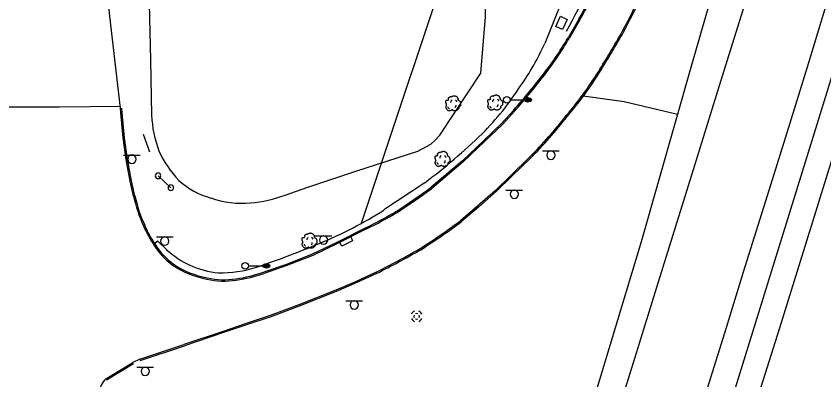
# Model space of a CAD drawing. Extents: x 2145380 to 2157287, y 139568 to 149130.
# Drawn here: x 2150877.7 to 2151239.7, y 148516.9 to 148679.7 of the extents above; entities that cross this region are included whole.
import ezdxf

# ---------------------------------------------------------------- set-up
doc = ezdxf.new("R2010")
doc.units = 0
for name, color, linetype in [('TOPO_Asphalt', 7, 'Continuous'), ('TOPO_Concrete', 7, 'Continuous'), ('TOPO_Curb Back', 7, 'Continuous'), ('TOPO_DRAIN_Inlet Grate', 7, 'Continuous'), ('TOPO_DRAIN_Manhole', 7, 'Continuous'), ('TOPO_Fence', 7, 'Continuous'), ('TOPO_Light Pole', 7, 'Continuous'), ('TOPO_Misc', 7, 'Continuous'), ('TOPO_Sign', 7, 'Continuous'), ('TOPO_Tree', 7, 'Continuous'), ('TOPO_Tree Line', 7, 'Continuous'), ('TOPO_Wall Freestanding', 7, 'Continuous')]:
    doc.layers.add(name, color=color, linetype=linetype)

# ---------------------------------------------------------------- blocks, each defined once
blk = doc.blocks.new('LP')
at = {"layer": 'TOPO_Light Pole'}
blk.add_line((3.81, 0), (20.32, 0), dxfattribs=at)
for points in [[(20.32, 0), (27.94, 0)], [(20.32, 0), (23.5, 0)], [(20.83, 1.27), (27.43, 1.27)], [(20.83, 1.27), (23.5, 1.27)], [(23.71, 1.27), (27.43, 1.27)], [(23.71, 0), (27.94, 0)], [(20.83, -1.27), (27.43, -1.27)], [(20.83, -1.27), (23.5, -1.27)], [(23.71, -1.27), (27.43, -1.27)]]:
    blk.add_lwpolyline(points, dxfattribs=at)
blk.add_circle((0, 0), 3.81, dxfattribs=at)
blk.add_ellipse((24.13, 0), major_axis=(3.81, 0), ratio=0.666667, dxfattribs=at)
blk = doc.blocks.new('MHEXST')
at = {"layer": 'TOPO_DRAIN_Manhole'}
for centre, radius, start, end in [((-0.1, 0.3), 12.7, 112.9748, 158.2636), ((-0.1, 0.1), 6.35, 157.9722, 204.161), ((-0.1, 0.1), 6.35, 66.1941, 113.691), ((-0.1, 0.3), 12.7, 22.0744, 68.6991), ((-0.1, 0.1), 6.35, 336.8023, 21.4046), ((-0.1, 0.3), 12.7, 202.6921, 248.1938), ((-0.1, 0.1), 6.35, 248.5791, 293.1995), ((-0.1, 0.3), 12.7, 291.7963, 337.3032)]:
    blk.add_arc(centre, radius, start, end, dxfattribs=at)
blk = doc.blocks.new('POST')
at = {"layer": 'TOPO_Misc'}
for start, end in [(89.99996, 180.00004), (179.99996, 270.00004), (359.99996, 90.00004), (269.99996, 0.00004)]:
    blk.add_arc((-0.01, 0.03), 3.16, start, end, dxfattribs=at)
blk = doc.blocks.new('TREE')
at = {"layer": 'TOPO_Tree'}
for points in [[(-14.1, -0.4), (-14.2, 0.5), (-14.4, 1.4), (-14.6, 2.3), (-14.8, 3.2), (-15.5, 4), (-15.7, 4.9), (-15.8, 5.6), (-15.7, 6.3), (-15.7, 7), (-15.6, 7.9), (-15.7, 8.8), (-15.1, 9.7), (-14.6, 10.4), (-13.8, 10.5), (-13, 10.7), (-12.2, 11), (-11.1, 10), (-10.4, 10.7), (-9.4, 11.7), (-10.3, 13.3), (-9.8, 14.4), (-9.6, 15.1), (-9.3, 15.9), (-8.8, 16.5), (-8.2, 17.3), (-7.5, 17.7), (-6.7, 18.1), (-6.1, 18.4), (-5.6, 18.6), (-5.1, 18.7), (-4.5, 18.7), (-4, 18.5), (-3.5, 18.1)], [(-3.5, 17.6), (-3.1, 18.3), (-2.6, 18.8), (-1.9, 19.2), (-1, 19.7), (-0.2, 20), (0.7, 20.2), (1.6, 20.5), (2.5, 20.8), (3.4, 20.8), (4.1, 20.7), (4.8, 20.5), (5.5, 20.2), (6.4, 19.9), (7.3, 19.7), (8.2, 19.2), (9.4, 18.4), (10, 17.2), (10.8, 16), (11.2, 15.3), (11.6, 14.6), (11.9, 13.9), (12.2, 13.1), (11.4, 12), (11.9, 11.2), (12, 11), (12.2, 10.9), (12.4, 10.7), (12.9, 10.4), (13.5, 10), (14, 9.7), (14.7, 9.2), (15.4, 8.7), (16.1, 8.1), (16.7, 7.5), (16.9, 6.7), (17.1, 6), (17.6, 4.4), (17.7, 2.8), (17.7, 1.2), (17.7, -0.2), (17.8, -2.2), (16.6, -3), (15.5, -3.8), (14.3, -4.6), (13.2, -5.3)], [(13.2, -5.3), (13.3, -5.8), (13.4, -6.3), (13.4, -6.7), (13.8, -8.5), (12.2, -10), (10.8, -11.5), (10, -12.3), (9.1, -12.8), (8.2, -13.1), (6, -13.8), (3.3, -13.6), (1.3, -13.1), (0.5, -12.9), (-0.1, -11.4), (-0.8, -11.5), (-2, -11.6), (-3.3, -12.8), (-4.5, -13.1), (-6.1, -13.5), (-7.8, -14), (-9.3, -13.6), (-11.4, -13.1), (-12.8, -11.4), (-14.1, -9.4), (-15.3, -7.3), (-15.6, -5.1), (-15.1, -3), (-14.9, -1.9), (-13.9, -0.8), (-13.5, 0.1)], [(-4.2, 5.1), (-4.5, 6.1), (-4.3, 7.2), (-3.8, 8.2), (-3.3, 9.3), (-2.7, 10.3), (-1.6, 11)], [(5.9, 11.2), (6.5, 10.7), (7, 10.2), (7.4, 9.5), (7.9, 8.6), (8.3, 7.6), (8.5, 6.6)], [(-11.4, -4.5), (-11.5, -5.4), (-11, -6.3), (-10.1, -7.2), (-9.3, -8), (-8.5, -8.3), (-7.7, -8.1)], [(4.8, -6.3), (5.7, -5.7), (6.3, -4.9), (6.8, -3.9), (7.4, -2.8), (7.6, -1.7), (7.5, -0.6)]]:
    blk.add_open_spline(points, degree=3, dxfattribs=at)

msp = doc.modelspace()

# ---------------------------------------------------------------- linework, layer by layer
at = {"layer": 'TOPO_Asphalt'}
msp.add_line((2150933.12, 148526.13), (2150929.94, 148524.71), dxfattribs=at)
for points in [[(2151137, 148469.24), (2151145.81, 148497.3), (2151155.16, 148527.02), (2151164.83, 148558.33), (2151181.84, 148613), (2151193.51, 148650.66), (2151214.82, 148718.93), (2151227.48, 148759.95), (2151237.55, 148792.59), (2151248.73, 148828.51), (2151257.45, 148856.99), (2151266.25, 148885.08), (2151275.9, 148916.37), (2151284.3, 148943.61), (2151291.77, 148967.44)], [(2151325.3, 148957.13), (2151324.32, 148954.03), (2151315.77, 148926.33), (2151306.87, 148897.65), (2151293.85, 148855.65), (2151284.5, 148825.66), (2151273.92, 148791.27), (2151264.64, 148761.61), (2151252.49, 148722.17), (2151243.46, 148693.88), (2151232.81, 148658.88), (2151222.44, 148625.56), (2151213.35, 148596.37), (2151203.57, 148565.14), (2151195.84, 148540.17), (2151187.45, 148513.06), (2151180.81, 148491.6), (2151170.96, 148459.31), (2151158.47, 148418.73), (2151148.6, 148387.76)], [(2150924.44, 148638.45), (2150919.61, 148679.72), (2150916.78, 148708), (2150911.78, 148758.97), (2150909.89, 148785.57), (2150909.41, 148824.75), (2150909.03, 148885.59), (2150909.42, 148928.7), (2150909.23, 148952.36)], [(2151197.51, 148468.51), (2151209.8, 148508.15), (2151219.87, 148539.74), (2151227.84, 148565.68), (2151236.07, 148592.09), (2151245.99, 148623.96), (2151254.19, 148650.29), (2151265.19, 148685.51), (2151272.66, 148709.82), (2151283.85, 148745.63), (2151293.15, 148775.72), (2151305.6, 148815.59), (2151316.51, 148851.2), (2151328.96, 148891.36), (2151337.62, 148918.71), (2151347.32, 148950.35)], [(2150924.35, 148639.21), (2150897.16, 148638.95), (2150878.35, 148639), (2150867.8, 148638.94)]]:
    msp.add_lwpolyline(points, dxfattribs=at)
at = {"layer": 'TOPO_Concrete'}
for points in [[(2151174.1, 148635.65), (2151150.18, 148641.36), (2151131.86, 148643.87)], [(2150945, 148575.3), (2150941.26, 148578.92), (2150939.95, 148578.14)]]:
    msp.add_lwpolyline(points, dxfattribs=at)
at = {"layer": 'TOPO_Curb Back'}
for p, q in [((2150933.12, 148526.13), (2150952.91, 148532.75)), ((2150933.31, 148525.56), (2150953.1, 148532.18))]:
    msp.add_line(p, q, dxfattribs=at)
for points in [[(2151129.82, 148678.36), (2151125.02, 148670.05)], [(2151130.34, 148678.06), (2151125.54, 148669.75)], [(2150930.26, 148599.19), (2150928.81, 148605.87), (2150926.95, 148615.58), (2150925.69, 148625.25), (2150924.61, 148636.37), (2150924.44, 148638.45)], [(2150930.85, 148599.32), (2150929.4, 148605.99), (2150927.54, 148615.68), (2150926.29, 148625.31), (2150925.21, 148636.43), (2150925.03, 148638.5)], [(2151100.72, 148637.69), (2151095.17, 148631.7), (2151087.34, 148624.1), (2151077.67, 148615), (2151063.66, 148603.09)], [(2151101.16, 148637.28), (2151095.6, 148631.28), (2151087.75, 148623.67), (2151078.07, 148614.55), (2151064.03, 148602.62)], [(2151107.74, 148616.56), (2151099.49, 148608.47), (2151092.49, 148601.73), (2151084.45, 148594.58), (2151076.91, 148588.22)], [(2151108.17, 148616.13), (2151099.91, 148608.04), (2151092.9, 148601.29), (2151084.84, 148594.13), (2151077.28, 148587.75)], [(2151034.41, 148585), (2151021.14, 148578.26), (2151010.41, 148573.13), (2150998.82, 148568.6), (2150988.62, 148565.13)], [(2151034.68, 148584.47), (2151021.4, 148577.72), (2151010.65, 148572.58), (2150999.03, 148568.04), (2150988.82, 148564.56)], [(2151038.97, 148565.07), (2151029.83, 148560.83), (2151020.93, 148556.99), (2151004.39, 148550.48), (2150991.59, 148545.67), (2150980.32, 148541.96), (2150970.43, 148538.59), (2150952.91, 148532.75)], [(2151039.23, 148564.53), (2151030.08, 148560.28), (2151021.16, 148556.44), (2151004.6, 148549.92), (2150991.79, 148545.11), (2150980.51, 148541.39), (2150970.62, 148538.02), (2150953.1, 148532.18)], [(2150917.83, 148517.37), (2150929.94, 148524.71)], [(2150918.19, 148516.89), (2150930.25, 148524.2)]]:
    msp.add_lwpolyline(points, dxfattribs=at)
for centre, radius, start, end in [((2150694.27, 148925.51), 500.79, 330.4275, 332.3728), ((2150694.52, 148925.37), 501.1, 330.4269, 332.3753), ((2150636.28, 148943.51), 580.1, 332.18254, 333.99194), ((2150636.35, 148943.48), 580.62, 332.18147, 333.99313), ((2150643.48, 148962.33), 582.86, 328.15958, 330.21577), ((2150643.41, 148962.37), 583.54, 328.15944, 330.21656), ((2150991.49, 148748.39), 154.82, 321.8052, 329.6007), ((2150991.49, 148748.39), 155.41, 321.8053, 329.6017), ((2150988.59, 148749.57), 177.44, 319.8583, 327.7337), ((2150988.58, 148749.57), 178.05, 319.862, 327.7341), ((2150846.77, 148861.36), 338.41, 318.6268, 321.9235), ((2150846.79, 148861.34), 338.98, 318.6255, 321.9236), ((2150966.17, 148758.61), 200.55, 314.9048, 322.0147), ((2150966.17, 148758.61), 201.15, 314.904, 322.0116), ((2150841.38, 148908.06), 377.38, 303.2231, 306.087), ((2150841.31, 148908.16), 378.1, 303.2212, 306.0897), ((2150997.41, 148614.31), 68.82, 192.6875, 204.4002), ((2150997.41, 148614.31), 68.22, 192.6892, 204.4039), ((2150954, 148751.45), 184.85, 295.7833, 300.6151), ((2150954.02, 148751.42), 185.42, 295.7849, 300.62), ((2150900.37, 148824.44), 294.9, 302.4835, 306.7724), ((2150987.87, 148609.05), 57.98, 203.5616, 213.5908), ((2150987.86, 148609.05), 57.37, 203.5566, 213.5939), ((2150900.4, 148824.39), 295.44, 302.4806, 306.7764), ((2150968.26, 148595.8), 33.7, 213.2736, 233.3078), ((2150968.25, 148595.79), 34.3, 213.2761, 233.3272), ((2150861.84, 148919.05), 395.82, 296.5826, 299.8319), ((2150861.81, 148919.12), 396.5, 296.5815, 299.8334), ((2150969.73, 148600.14), 38.69, 235.4099, 260.2827), ((2150969.73, 148600.14), 38.09, 235.4267, 260.3148), ((2150969.35, 148617.81), 56.09, 277.0829, 290.096), ((2150969.35, 148617.81), 56.69, 277.0984, 290.089), ((2150970.85, 148592.88), 31.81, 256.0974, 279.9752), ((2150970.85, 148592.88), 31.21, 256.0568, 280.0045), ((2150924.43, 148510.43), 9.58, 133.5417, 176.2558)]:
    msp.add_arc(centre, radius, start, end, dxfattribs=at)
at = {"layer": 'TOPO_DRAIN_Inlet Grate'}
msp.add_lwpolyline([(2151124.69, 148678.27), (2151122.51, 148673.67), (2151119.54, 148675.08), (2151121.72, 148679.68)], close=True, dxfattribs=at)
msp.add_lwpolyline([(2151027.68, 148580.91), (2151028.39, 148579.14), (2151023.7, 148576.71), (2151022.8, 148578.43)], dxfattribs=at)
at = {"layer": 'TOPO_Fence'}
for points in [[(2150917.97, 149082.47), (2150918.73, 149045.81), (2150922.01, 148989.82), (2150920.39, 148903.97), (2150920.77, 148833.86), (2150921.19, 148805.43), (2150920.98, 148765.83), (2150921.29, 148751.33), (2150923.37, 148705.93), (2150936.84, 148704.37), (2150937.95, 148659.94), (2150938.41, 148635.43)], [(2150998.25, 148599.64), (2151007.93, 148603.05), (2151030.42, 148610.43), (2151057.75, 148619.28), (2151063.58, 148622.43), (2151065.41, 148624.17), (2151067.63, 148626.48), (2151085.9, 148654.21), (2151088.04, 148679.34), (2151088.34, 148698.78), (2151089.57, 148732.59), (2151100.42, 148762.42), (2151111.64, 148792.74), (2151176.45, 148969.11), (2151187.7, 148999.47)]]:
    msp.add_lwpolyline(points, dxfattribs=at)
for centre, radius, start, end in [((2150988, 148637.18), 49.62, 182.0245, 201.0381), ((2150985.21, 148639.01), 47.75, 204.292, 223.6163), ((2150974.7, 148633.2), 36.26, 228.4288, 254.2948), ((2150978.82, 148650.03), 54.01, 274.1783, 291.0854), ((2150978.55, 148636.95), 40.99, 250.5332, 275.8929)]:
    msp.add_arc(centre, radius, start, end, dxfattribs=at)
at = {"layer": 'TOPO_Sign'}
for points in [[(2150937.63, 148618.82), (2150934.82, 148626.75)], [(2150925.82, 148617.55), (2150933.31, 148617.55)], [(2150929.57, 148617.54), (2150929.57, 148617.54)], [(2151113.58, 148619.35), (2151121.07, 148619.35)], [(2151115.46, 148617.48), (2151115.46, 148617.48)], [(2151117.33, 148619.35), (2151117.33, 148619.35)], [(2151119.19, 148617.48), (2151119.19, 148617.48)], [(2150927.7, 148615.68), (2150927.7, 148615.68)], [(2150929.57, 148613.81), (2150929.57, 148613.81)], [(2150931.44, 148615.68), (2150931.44, 148615.68)], [(2151117.33, 148615.61), (2151117.33, 148615.61)], [(2150941.31, 148608.24), (2150947.02, 148602.9)], [(2151097.19, 148601.86), (2151104.68, 148601.87)], [(2151099.07, 148599.99), (2151099.07, 148599.99)], [(2151100.94, 148601.86), (2151100.94, 148601.86)], [(2151102.81, 148599.99), (2151102.81, 148599.99)], [(2151100.94, 148598.12), (2151100.94, 148598.12)], [(2150940.56, 148580.88), (2150948.06, 148580.88)], [(2150944.31, 148580.88), (2150944.31, 148580.88)], [(2151011.71, 148581.35), (2151019.2, 148581.36)], [(2151015.46, 148581.35), (2151015.46, 148581.35)], [(2150942.44, 148579.01), (2150942.44, 148579.01)], [(2150946.18, 148579.01), (2150946.18, 148579.01)], [(2151013.59, 148579.48), (2151013.59, 148579.48)], [(2151015.46, 148577.61), (2151015.46, 148577.61)], [(2151017.33, 148579.48), (2151017.33, 148579.48)], [(2150944.31, 148577.14), (2150944.31, 148577.14)], [(2151025.44, 148552.28), (2151032.93, 148552.29)], [(2151031.06, 148550.42), (2151031.06, 148550.42)], [(2150931.81, 148522.58), (2150939.31, 148522.58)], [(2150933.7, 148520.71), (2150933.7, 148520.71)], [(2150935.56, 148522.58), (2150935.56, 148522.58)], [(2150937.43, 148520.71), (2150937.43, 148520.71)], [(2150935.56, 148518.84), (2150935.56, 148518.84)]]:
    msp.add_lwpolyline(points, dxfattribs=at)
for centre, start, end in [((2150929.57, 148615.68), 90, 180), ((2150929.57, 148615.68), 360, 90), ((2151117.33, 148617.48), 90, 180), ((2151117.33, 148617.48), 180, 270), ((2151117.33, 148617.48), 360, 90), ((2151117.33, 148617.48), 270, 0), ((2150929.57, 148615.68), 180, 270), ((2150929.57, 148615.68), 270, 0), ((2151100.94, 148599.99), 90, 180), ((2151100.94, 148599.99), 180, 270), ((2151100.94, 148599.99), 360, 90), ((2151100.94, 148599.99), 270, 0), ((2150944.31, 148579.01), 90, 180), ((2150944.31, 148579.01), 360, 90), ((2151015.46, 148579.48), 90, 180), ((2151015.46, 148579.48), 360, 90), ((2150944.31, 148579.01), 180, 270), ((2150944.31, 148579.01), 270, 0), ((2151015.46, 148579.48), 180, 270), ((2151015.46, 148579.48), 270, 0), ((2151029.19, 148550.42), 90, 180), ((2151029.19, 148550.42), 360, 90), ((2151029.19, 148550.42), 180, 270), ((2151029.19, 148550.42), 270, 0), ((2150935.56, 148520.71), 90, 180), ((2150935.56, 148520.71), 180, 270), ((2150935.56, 148520.71), 360, 90), ((2150935.56, 148520.71), 270, 0)]:
    msp.add_arc(centre, 1.87, start, end, dxfattribs=at)
at = {"layer": 'TOPO_Tree Line'}
msp.add_lwpolyline([(2151122.54, 148857.15), (2151032.27, 148586.9)], dxfattribs=at)
at = {"layer": 'TOPO_Wall Freestanding'}
for points in [[(2151236.78, 148984.37), (2151221.45, 148944.43), (2151192.94, 148870.8), (2151146.65, 148750), (2151126.06, 148696.33), (2151114.59, 148667.53)], [(2151336.32, 148953.74), (2151322.23, 148907.93), (2151284.28, 148786.3), (2151239.81, 148641.85), (2151199.12, 148510.75), (2151182.1, 148455.86), (2151142.3, 148328), (2151095.05, 148175.91), (2151053.71, 148043.16), (2150993.17, 147829.95), (2150947.4, 147643.21), (2150938.13, 147601.94), (2150921.17, 147523), (2150897.57, 147399.22), (2150877.65, 147284.38), (2150857.8, 147149.76), (2150851.31, 147098.47)], [(2151130.16, 148486.85), (2151157.89, 148578.84), (2151180.48, 148657.98), (2151225.1, 148812.14), (2151223.6, 148812.51), (2151224.16, 148815.05), (2151226.99, 148814.29), (2151226.45, 148811.86), (2151225.1, 148812.14)], [(2151060.82, 148605.13), (2151042.49, 148592.93)]]:
    msp.add_lwpolyline(points, dxfattribs=at)
for centre, radius, start, end in [((2150730.55, 148894.13), 451.56, 330.6853, 336.2787), ((2151013.13, 148712.83), 111.11, 324.6621, 335.9394), ((2150988.45, 148723.1), 137.32, 315.633, 327.123), ((2150886.36, 148836.23), 289.56, 307.0507, 313.7552), ((2150941.55, 148752.31), 188.66, 292.5141, 302.3466), ((2150848.94, 148973.57), 428.51, 288.5625, 292.6252), ((2150972.27, 148604.69), 40.1, 227.1426, 264.342), ((2150969.21, 148616.87), 52.09, 269.0202, 288.0512)]:
    msp.add_arc(centre, radius, start, end, dxfattribs=at)

# ---------------------------------------------------------------- block references
at = {"layer": 'TOPO_DRAIN_Manhole', "xscale": 0.19685000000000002, "yscale": 0.19685000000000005}
msp.add_blockref('MHEXST', (2151057.21, 148545.31), dxfattribs=at)
at = {"layer": 'TOPO_Light Pole', "xscale": 0.39370000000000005, "yscale": 0.3937000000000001}
for p in [(2151097.58, 148642.24), (2150980.34, 148567.94)]:
    msp.add_blockref('LP', p, dxfattribs=at)
at = {"layer": 'TOPO_Misc', "xscale": 0.39370000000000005, "yscale": 0.3937000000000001}
for p in [(2150941.31, 148608.24), (2150947.02, 148602.9)]:
    msp.add_blockref('POST', p, dxfattribs=at)
at = {"layer": 'TOPO_Tree', "xscale": 0.19685000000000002, "yscale": 0.19685000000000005}
for p in [(2151073.38, 148640.02), (2151092.19, 148640.35), (2151068.54, 148615.14), (2151008.94, 148578.54)]:
    msp.add_blockref('TREE', p, dxfattribs=at)

doc.saveas('drawing.dxf')
